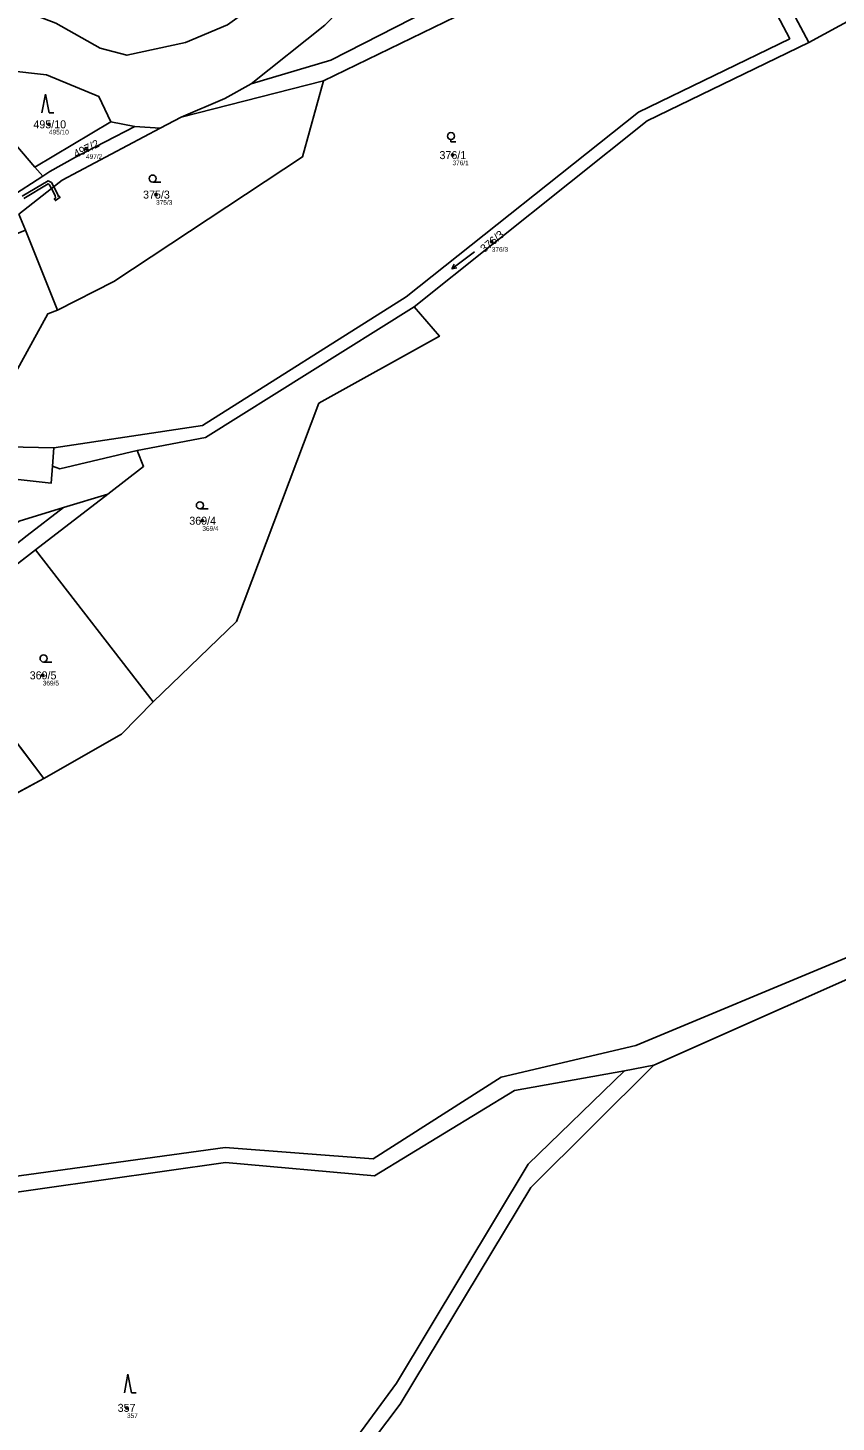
# Model space of a CAD drawing. Extents: x -766177 to -763254, y -1057727 to -1053915.
# Drawn here: x -764952.7 to -764780.9, y -1056602.9 to -1056306.7 of the extents above; entities that cross this region are included whole.
import ezdxf

# ---------------------------------------------------------------- set-up
doc = ezdxf.new("R2010")
doc.units = 0
for name, color, linetype in [('Vrstva 1', 7, 'Continuous'), ('Vrstva 13', 7, 'Continuous'), ('Vrstva 2', 7, 'Continuous'), ('Vrstva 3', 7, 'Continuous'), ('Vrstva 50', 7, 'Continuous'), ('Vrstva 51', 7, 'Continuous')]:
    doc.layers.add(name, color=color, linetype=linetype)

msp = doc.modelspace()

# ---------------------------------------------------------------- linework, layer by layer
at = {"layer": 'Vrstva 1'}
for p, q in [((-764786.65, -1056309.87), (-764804.91, -1056275.56)), ((-764889.86, -1056317.97), (-764920.13, -1056325.72)), ((-764920.13, -1056325.72), (-764924.59, -1056328.08)), ((-764951.21, -1056336.3), (-764935.05, -1056326.71)), ((-764929.97, -1056327.66), (-764935.05, -1056326.71)), ((-764924.59, -1056328.08), (-764929.97, -1056327.66)), ((-764951.21, -1056336.3), (-764949.55, -1056338.24)), ((-764956.57, -1056342.8), (-764949.55, -1056338.24)), ((-764953.18, -1056349.71), (-764946.43, -1056366.7)), ((-764947.2, -1056395.92), (-764947.47, -1056399.86)), ((-764935.72, -1056405.77), (-764951.05, -1056417.62)), ((-764945.15, -1056408.64), (-764935.72, -1056405.77)), ((-764951.05, -1056417.62), (-764973.21, -1056434.74)), ((-764951.05, -1056417.62), (-764926.09, -1056449.89)), ((-764973.21, -1056434.74), (-764949.33, -1056466.21)), ((-764966.32, -1056475.37), (-764949.33, -1056466.21)), ((-764819.59, -1056527.12), (-764825.85, -1056528.3))]:
    msp.add_line(p, q, dxfattribs=at)
for points in [[(-764846.4, -1056190.48), (-764849.54, -1056202.83), (-764847.14, -1056203.19), (-764845.59, -1056218.03), (-764834.43, -1056253.61), (-764836.06, -1056261.38), (-764840.9, -1056266.12), (-764870.06, -1056289.32), (-764880.62, -1056296.96), (-764889.59, -1056306.2), (-764905.2, -1056318.64)], [(-764950.67, -1056304.29), (-764946.76, -1056305.73), (-764937.31, -1056311.07), (-764931.66, -1056312.57), (-764919.18, -1056309.83), (-764910.26, -1056306.13), (-764867.7, -1056275.63), (-764847.94, -1056259.56), (-764846.99, -1056255.55), (-764848.5, -1056245.11), (-764852.67, -1056234.48), (-764856.61, -1056219.55)], [(-764786.65, -1056309.87), (-764769.62, -1056300.5), (-764753.69, -1056291.1), (-764736.98, -1056278.85), (-764706.13, -1056261), (-764662.16, -1056247.46), (-764645.46, -1056238.29), (-764651.03, -1056231.88)], [(-764947.2, -1056395.92), (-764915.57, -1056391.2), (-764872.26, -1056363.9), (-764822.85, -1056324.62), (-764790.73, -1056309.06), (-764807.8, -1056276.61)], [(-764807.8, -1056276.61), (-764825.63, -1056283.12), (-764861.81, -1056304.43), (-764889.86, -1056317.97)], [(-764905.2, -1056318.64), (-764888.27, -1056313.59), (-764867.58, -1056303.08), (-764859.49, -1056298.36)], [(-764870.57, -1056365.99), (-764821.07, -1056326.51), (-764786.65, -1056309.87)], [(-764935.05, -1056326.71), (-764937.61, -1056321.29), (-764948.76, -1056316.73), (-764956.97, -1056315.79), (-764958.95, -1056314.33)], [(-764958.95, -1056314.33), (-764956.91, -1056329.66), (-764951.21, -1056336.3)], [(-764946.43, -1056366.7), (-764934.39, -1056360.62), (-764894.32, -1056334.17), (-764889.86, -1056317.97)], [(-764905.2, -1056318.64), (-764910.84, -1056321.78), (-764920.13, -1056325.72)], [(-764924.59, -1056328.08), (-764945.44, -1056339.11), (-764947.69, -1056340.86), (-764954.64, -1056346.29)], [(-764949.55, -1056338.24), (-764948.03, -1056337.25), (-764942.58, -1056334.2), (-764929.97, -1056327.66)], [(-764964.12, -1056395.86), (-764948.46, -1056367.48), (-764946.43, -1056366.7)], [(-764870.57, -1056365.99), (-764914.97, -1056393.74), (-764929.45, -1056396.51)], [(-764926.09, -1056449.89), (-764908.36, -1056432.88), (-764890.85, -1056386.47), (-764865.22, -1056372.26), (-764870.57, -1056365.99)], [(-764964.12, -1056395.86), (-764956.93, -1056395.77), (-764947.2, -1056395.92)], [(-764929.45, -1056396.51), (-764945.92, -1056400.4), (-764947.47, -1056399.86)], [(-764935.72, -1056405.77), (-764928.11, -1056399.89), (-764929.45, -1056396.51)], [(-764947.47, -1056399.86), (-764947.72, -1056403.43), (-764965.77, -1056401.48), (-764968.14, -1056401.37)], [(-765027.1, -1056473.09), (-764952.82, -1056414.56), (-764945.15, -1056408.64)], [(-764979.7, -1056430.92), (-764954.57, -1056411.5), (-764945.15, -1056408.64)], [(-764949.33, -1056466.21), (-764932.79, -1056456.77), (-764926.09, -1056449.89)], [(-764628.88, -1056476.22), (-764683.38, -1056490.36), (-764735.68, -1056486.4), (-764823.46, -1056522.89), (-764852.08, -1056529.63), (-764879.28, -1056546.97), (-764910.74, -1056544.59), (-764963.92, -1056551.9), (-764978.56, -1056568.59), (-764987.99, -1056589.98), (-764999.76, -1056594.2)], [(-764654.78, -1056486.82), (-764684.54, -1056493.52), (-764735.88, -1056489.92), (-764819.59, -1056527.12)], [(-764819.59, -1056527.12), (-764845.78, -1056553.07), (-764873.57, -1056599.14), (-764888.15, -1056618.45), (-764910.69, -1056640.79), (-764950.3, -1056706.76), (-764976.62, -1056736.05), (-765005.1, -1056757.44)], [(-764825.85, -1056528.3), (-764849.23, -1056532.45), (-764878.98, -1056550.62), (-764910.71, -1056547.78), (-764962.6, -1056555.11), (-764977.3, -1056572.67), (-764986.17, -1056594.04), (-765021.3, -1056605.54), (-765024.97, -1056606.74)], [(-764940.69, -1056684.09), (-764913.3, -1056638.65), (-764888.65, -1056614.13), (-764874.34, -1056594.64), (-764846.35, -1056548.13), (-764825.85, -1056528.3)]]:
    msp.add_lwpolyline(points, dxfattribs=at)
at = {"layer": 'Vrstva 13'}
for points in [[(-764947.69, -1056340.86), (-764947.21, -1056340.48), (-764947.7, -1056339.56), (-764948.4, -1056339.22), (-764953.88, -1056342.48)], [(-764953.56, -1056343), (-764948.38, -1056339.9), (-764948.14, -1056340.02), (-764947.69, -1056340.86)]]:
    msp.add_lwpolyline(points, dxfattribs=at)
msp.add_lwpolyline([(-764947.21, -1056340.48), (-764947.69, -1056340.86), (-764946.9, -1056342.33), (-764946.83, -1056342.91), (-764947.1, -1056343.1), (-764946.86, -1056343.43), (-764945.87, -1056342.73), (-764946.1, -1056342.4), (-764946.27, -1056342.52), (-764946.32, -1056342.15)], close=True, dxfattribs=at)
at = {"layer": 'Vrstva 3'}
for p, q in [((-764948.95, -1056320.81), (-764949.7, -1056324.81)), ((-764948.2, -1056324.81), (-764948.95, -1056320.81)), ((-764948.2, -1056324.81), (-764947.204, -1056324.81)), ((-764862.75, -1056330.472), (-764862.75, -1056330.97)), ((-764862.75, -1056330.97), (-764861.749, -1056330.97)), ((-764926.163, -1056339.5), (-764924.413, -1056339.5)), ((-764857.773, -1056354.308), (-764862.565, -1056357.919)), ((-764862.565, -1056357.919), (-764862.086, -1056356.93)), ((-764862.565, -1056357.919), (-764861.483, -1056357.731)), ((-764916.133, -1056408.92), (-764914.383, -1056408.92)), ((-764949.363, -1056441.45), (-764947.613, -1056441.45)), ((-764931.42, -1056592.73), (-764932.17, -1056596.73)), ((-764930.67, -1056596.73), (-764931.42, -1056592.73)), ((-764930.67, -1056596.73), (-764929.674, -1056596.73))]:
    msp.add_line(p, q, dxfattribs=at)
for centre in [(-764862.74929, -1056329.7209), (-764926.16286, -1056338.74981), (-764916.13286, -1056408.16981), (-764949.36286, -1056440.69981)]:
    msp.add_circle(centre, 0.75, dxfattribs=at)
at = {"layer": 'Vrstva 50'}
for centre in [(-764948.22, -1056327.22994), (-764940.34, -1056332.42994), (-764862.42, -1056333.76994), (-764925.44, -1056342.15994), (-764854.07, -1056352.13994), (-764915.61, -1056411.43994), (-764949.54, -1056444.27994), (-764931.63, -1056599.88994)]:
    msp.add_circle(centre, 0.25, dxfattribs=at)
at = {"layer": 'Vrstva 51'}
for points in [[(-764835.24, -1056204.59), (-764831, -1056176.89), (-764833.33, -1056175.23), (-764846.4, -1056190.48), (-764849.54, -1056202.83), (-764847.14, -1056203.19), (-764845.59, -1056218.03), (-764834.43, -1056253.61), (-764836.06, -1056261.38), (-764840.9, -1056266.12), (-764870.06, -1056289.32), (-764880.62, -1056296.96), (-764889.59, -1056306.2), (-764905.2, -1056318.64), (-764888.27, -1056313.59), (-764867.58, -1056303.08), (-764859.49, -1056298.36), (-764863.86, -1056294.87), (-764838.44, -1056279.92), (-764820.09, -1056260.55), (-764817.21, -1056259.16), (-764820.8, -1056248.31)], [(-764848.5, -1056245.11), (-764852.67, -1056234.48), (-764856.61, -1056219.55), (-764861.13, -1056220.33), (-764870.95, -1056251.12), (-764902.57, -1056258.23), (-764926.9, -1056273.54), (-764939.98, -1056279.62), (-764951.83, -1056294.27), (-764950.67, -1056304.29), (-764946.76, -1056305.73), (-764937.31, -1056311.07), (-764931.66, -1056312.57), (-764919.18, -1056309.83), (-764910.26, -1056306.13), (-764867.7, -1056275.63), (-764847.94, -1056259.56), (-764846.99, -1056255.55)], [(-764769.62, -1056300.5), (-764753.69, -1056291.1), (-764736.98, -1056278.85), (-764706.13, -1056261), (-764662.16, -1056247.46), (-764645.46, -1056238.29), (-764651.03, -1056231.88), (-764693.2, -1056236.93), (-764720.54, -1056244.6), (-764757.07, -1056258.77), (-764804.91, -1056275.56), (-764786.65, -1056309.87)], [(-764825.63, -1056283.12), (-764861.81, -1056304.43), (-764889.86, -1056317.97), (-764894.32, -1056334.17), (-764934.39, -1056360.62), (-764946.43, -1056366.7), (-764948.46, -1056367.48), (-764964.12, -1056395.86), (-764956.93, -1056395.77), (-764947.2, -1056395.92), (-764915.57, -1056391.2), (-764872.26, -1056363.9), (-764822.85, -1056324.62), (-764790.73, -1056309.06), (-764807.8, -1056276.61)], [(-764786.65, -1056309.87), (-764804.91, -1056275.56), (-764807.8, -1056276.61), (-764790.73, -1056309.06), (-764822.85, -1056324.62), (-764872.26, -1056363.9), (-764915.57, -1056391.2), (-764947.2, -1056395.92), (-764947.47, -1056399.86), (-764945.92, -1056400.4), (-764929.45, -1056396.51), (-764914.97, -1056393.74), (-764870.57, -1056365.99), (-764821.07, -1056326.51)], [(-764958.95, -1056314.33), (-764963.6, -1056310.89), (-764970.16, -1056310.7), (-764979.13, -1056314.95), (-764972.6, -1056327.82), (-764969.41, -1056334.11), (-764968.72, -1056333.74), (-764965.91, -1056332.18), (-764963.78, -1056336.03), (-764961.07, -1056334.53), (-764957.64, -1056340.82), (-764956.57, -1056342.8), (-764949.55, -1056338.24), (-764951.21, -1056336.3), (-764956.91, -1056329.66)], [(-764951.21, -1056336.3), (-764935.05, -1056326.71), (-764937.61, -1056321.29), (-764948.76, -1056316.73), (-764956.97, -1056315.79), (-764958.95, -1056314.33), (-764956.91, -1056329.66)], [(-764954.64, -1056346.29), (-764953.18, -1056349.71), (-764946.43, -1056366.7), (-764934.39, -1056360.62), (-764894.32, -1056334.17), (-764889.86, -1056317.97), (-764920.13, -1056325.72), (-764924.59, -1056328.08), (-764945.44, -1056339.11), (-764947.69, -1056340.86)], [(-764949.55, -1056338.24), (-764948.03, -1056337.25), (-764942.58, -1056334.2), (-764929.97, -1056327.66), (-764935.05, -1056326.71), (-764951.21, -1056336.3)], [(-764964.12, -1056395.86), (-764948.46, -1056367.48), (-764946.43, -1056366.7), (-764953.18, -1056349.71), (-764978.5, -1056359.83), (-764972.1, -1056375.86)], [(-764890.85, -1056386.47), (-764865.22, -1056372.26), (-764870.57, -1056365.99), (-764914.97, -1056393.74), (-764929.45, -1056396.51), (-764928.11, -1056399.89), (-764935.72, -1056405.77), (-764951.05, -1056417.62), (-764926.09, -1056449.89), (-764908.36, -1056432.88)], [(-764945.15, -1056408.64), (-764935.72, -1056405.77), (-764928.11, -1056399.89), (-764929.45, -1056396.51), (-764945.92, -1056400.4), (-764947.47, -1056399.86), (-764947.72, -1056403.43), (-764965.77, -1056401.48), (-764968.14, -1056401.37), (-764968.86, -1056404.07), (-764979.72, -1056411.06), (-764989.48, -1056414.5), (-764991.43, -1056415.37), (-764979.7, -1056430.92), (-764954.57, -1056411.5)], [(-765003.78, -1056458.33), (-764988.32, -1056446.25), (-764978.4, -1056438.69), (-764973.21, -1056434.74), (-764951.05, -1056417.62), (-764935.72, -1056405.77), (-764945.15, -1056408.64), (-764952.82, -1056414.56), (-765027.1, -1056473.09), (-765042.74, -1056484.68), (-765043.34, -1056488.89), (-765044.44, -1056496.57), (-765041.76, -1056497.79), (-765039.59, -1056485.89), (-765017.68, -1056469.07)], [(-765027.1, -1056473.09), (-764952.82, -1056414.56), (-764945.15, -1056408.64), (-764954.57, -1056411.5), (-764979.7, -1056430.92), (-764981.37, -1056432.23), (-764991.6, -1056440.26), (-764992.95, -1056441.13), (-764995.89, -1056443.35), (-765025.25, -1056466.11), (-765029.21, -1056469.14), (-765029.68, -1056469.72)], [(-764949.33, -1056466.21), (-764932.79, -1056456.77), (-764926.09, -1056449.89), (-764951.05, -1056417.62), (-764973.21, -1056434.74)], [(-764949.33, -1056466.21), (-764973.21, -1056434.74), (-764978.4, -1056438.69), (-764988.32, -1056446.25), (-764966.32, -1056475.37)], [(-764910.71, -1056547.78), (-764962.6, -1056555.11), (-764977.3, -1056572.67), (-764986.17, -1056594.04), (-765021.3, -1056605.54), (-765024.97, -1056606.74), (-765030.36, -1056608.14), (-765036.74, -1056608.39), (-765018.19, -1056620.25), (-765009.44, -1056626.14), (-764997.57, -1056637.14), (-764984.45, -1056641.28), (-764962.84, -1056659.87), (-764940.69, -1056684.09), (-764913.3, -1056638.65), (-764888.65, -1056614.13), (-764874.34, -1056594.64), (-764846.35, -1056548.13), (-764825.85, -1056528.3), (-764849.23, -1056532.45), (-764878.98, -1056550.62)]]:
    msp.add_lwpolyline(points, close=True, dxfattribs=at)
for points in [[(-765010.73, -1056564.2), (-765005.81, -1056577.67), (-764999.76, -1056594.2), (-764987.99, -1056589.98), (-764978.56, -1056568.59), (-764963.92, -1056551.9), (-764910.74, -1056544.59), (-764879.28, -1056546.97), (-764852.08, -1056529.63), (-764823.46, -1056522.89), (-764735.68, -1056486.4), (-764683.38, -1056490.36), (-764628.88, -1056476.22), (-764634.1, -1056407.17), (-764672.04, -1056343.46), (-764631.69, -1056328.95), (-764625.71, -1056321.76), (-764626.41, -1056315.2), (-764618.36, -1056299.88)], [(-764769.62, -1056300.5), (-764786.65, -1056309.87), (-764821.07, -1056326.51), (-764870.57, -1056365.99), (-764865.22, -1056372.26), (-764890.85, -1056386.47), (-764908.36, -1056432.88), (-764926.09, -1056449.89), (-764932.79, -1056456.77), (-764949.33, -1056466.21), (-764966.32, -1056475.37), (-764970.64, -1056477.71), (-764980.05, -1056489.78), (-764991.29, -1056503.89), (-764990.84, -1056504.49), (-764989.34, -1056505.86)], [(-764867.58, -1056303.08), (-764888.27, -1056313.59), (-764905.2, -1056318.64), (-764910.84, -1056321.78), (-764920.13, -1056325.72), (-764889.86, -1056317.97), (-764861.81, -1056304.43)], [(-764948.76, -1056316.73), (-764937.61, -1056321.29), (-764935.05, -1056326.71), (-764929.97, -1056327.66), (-764924.59, -1056328.08), (-764920.13, -1056325.72), (-764910.84, -1056321.78), (-764905.2, -1056318.64), (-764889.59, -1056306.2)], [(-764910.26, -1056306.13), (-764919.18, -1056309.83), (-764931.66, -1056312.57), (-764937.31, -1056311.07), (-764946.76, -1056305.73)], [(-764956.97, -1056315.79), (-764948.76, -1056316.73)], [(-764954.64, -1056346.29), (-764947.69, -1056340.86), (-764945.44, -1056339.11), (-764924.59, -1056328.08), (-764929.97, -1056327.66), (-764942.58, -1056334.2), (-764948.03, -1056337.25), (-764949.55, -1056338.24), (-764956.57, -1056342.8)], [(-764965.77, -1056401.48), (-764947.72, -1056403.43), (-764947.47, -1056399.86), (-764947.2, -1056395.92), (-764956.93, -1056395.77)], [(-764498.65, -1056411.88), (-764542.23, -1056431.72), (-764584.92, -1056456.68), (-764628.88, -1056476.22), (-764683.38, -1056490.36), (-764735.68, -1056486.4), (-764823.46, -1056522.89), (-764852.08, -1056529.63), (-764879.28, -1056546.97), (-764910.74, -1056544.59), (-764963.92, -1056551.9), (-764978.56, -1056568.59)], [(-765021.3, -1056605.54), (-764986.17, -1056594.04), (-764977.3, -1056572.67), (-764962.6, -1056555.11), (-764910.71, -1056547.78), (-764878.98, -1056550.62), (-764849.23, -1056532.45), (-764825.85, -1056528.3), (-764819.59, -1056527.12), (-764735.88, -1056489.92)], [(-764735.88, -1056489.92), (-764819.59, -1056527.12), (-764845.78, -1056553.07), (-764873.57, -1056599.14), (-764888.15, -1056618.45), (-764910.69, -1056640.79), (-764950.3, -1056706.76), (-764976.62, -1056736.05), (-765005.1, -1056757.44), (-764977.34, -1056851.76), (-764973.26, -1056855.96), (-764734.5, -1056892.22)], [(-764888.15, -1056618.45), (-764873.57, -1056599.14), (-764845.78, -1056553.07), (-764819.59, -1056527.12), (-764825.85, -1056528.3), (-764846.35, -1056548.13), (-764874.34, -1056594.64), (-764888.65, -1056614.13)]]:
    msp.add_lwpolyline(points, dxfattribs=at)

# ---------------------------------------------------------------- texts
at = {"layer": 'Vrstva 2'}
for s, p in [('495/10', (-764951.525, -1056328.08)), ('376/1', (-764865.193, -1056334.62)), ('375/3', (-764928.213, -1056343.01)), ('369/4', (-764918.383, -1056412.29)), ('369/5', (-764952.313, -1056445.13)), ('357', (-764933.604, -1056600.74))]:
    msp.add_text(s, height=1.699998, dxfattribs=at).set_placement(p)
for s, rotation, p in [('497/2', 26, (-764942.46, -1056334.409)), ('376/3', 40, (-764855.648, -1056354.573))]:
    msp.add_text(s, height=1.699998, rotation=rotation, dxfattribs=at).set_placement(p)
at = {"layer": 'Vrstva 50'}
for s, p in [('495/10', (-764948.22, -1056329.386)), ('497/2', (-764940.34, -1056334.586)), ('376/1', (-764862.42, -1056335.926)), ('375/3', (-764925.44, -1056344.316)), ('376/3', (-764854.07, -1056354.296)), ('369/4', (-764915.61, -1056413.596)), ('369/5', (-764949.54, -1056446.436)), ('357', (-764931.63, -1056602.046))]:
    msp.add_text(s, height=0.999996, dxfattribs=at).set_placement(p)

doc.saveas('drawing.dxf')
